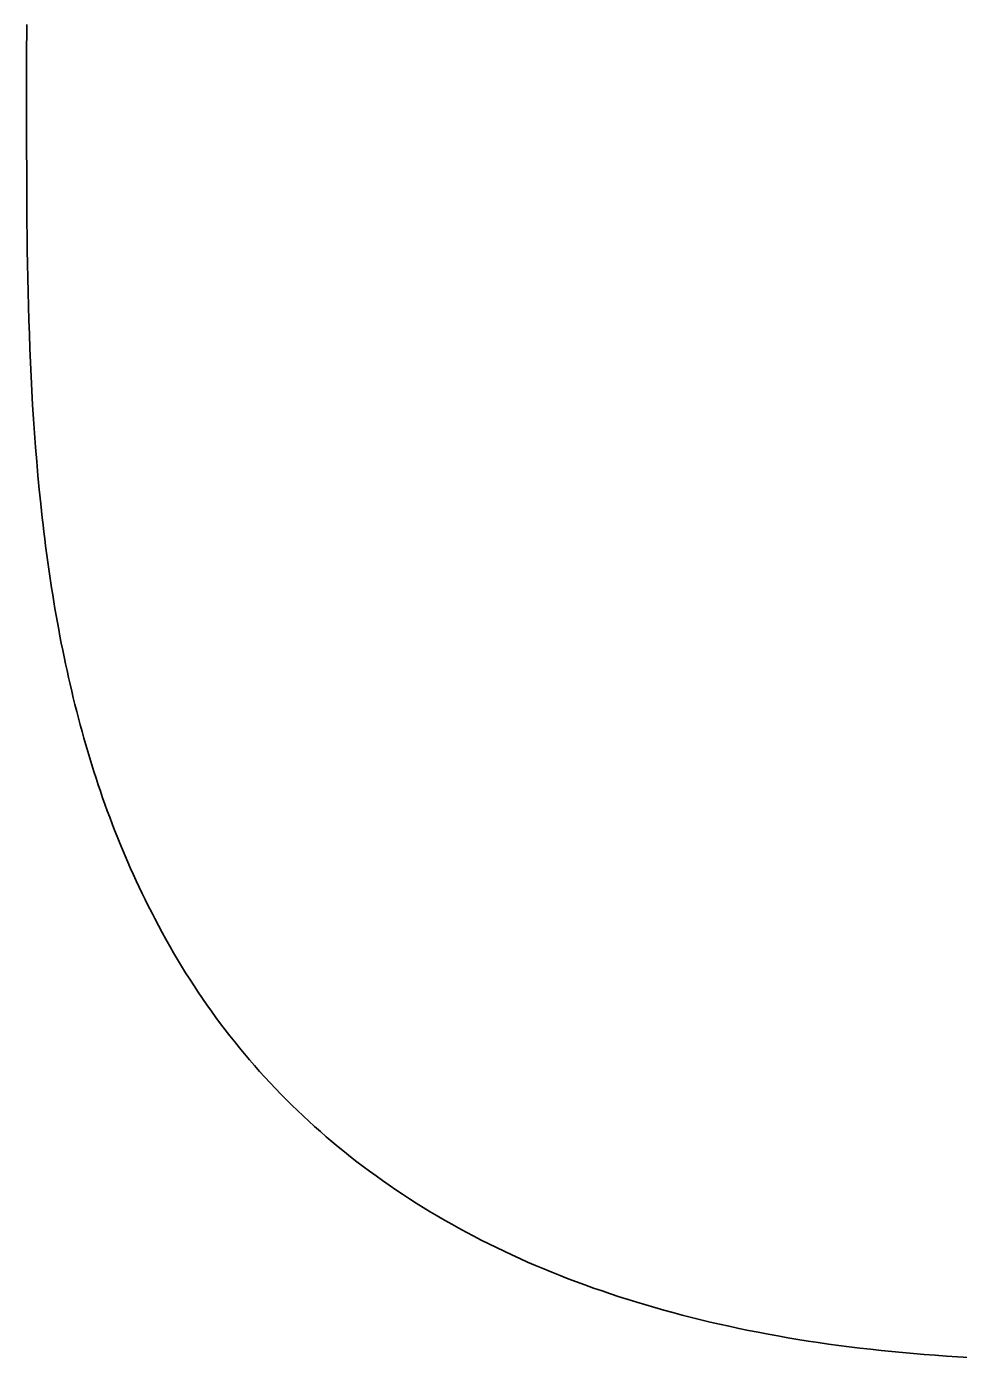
# Model space of a CAD drawing. Extents: x -7.3 to 34, y 0 to 22.
# Drawn here: x 33.1614 to 33.2031, y 3.6575 to 3.7171 of the extents above; entities that cross this region are included whole.
import ezdxf

# ---------------------------------------------------------------- set-up
doc = ezdxf.new("R2010")
doc.units = 0
doc.layers.add('SH_Data', color=7, linetype='Continuous')

msp = doc.modelspace()

# ---------------------------------------------------------------- linework, layer by layer
at = {"layer": 'SH_Data'}
for p, q in [((33.161367, 3.717032), (33.161367, 3.71717)), ((33.161367, 3.716897), (33.161367, 3.717032)), ((33.161366, 3.716388), (33.161367, 3.716511)), ((33.161366, 3.716269), (33.161366, 3.716388)), ((33.161367, 3.716765), (33.161367, 3.716897)), ((33.161367, 3.716636), (33.161367, 3.716765)), ((33.161367, 3.716511), (33.161367, 3.716636)), ((33.161366, 3.716153), (33.161366, 3.716269)), ((33.161366, 3.71604), (33.161366, 3.716153)), ((33.161366, 3.71593), (33.161366, 3.71604)), ((33.161366, 3.715824), (33.161366, 3.71593)), ((33.161366, 3.715721), (33.161366, 3.715824)), ((33.161366, 3.715621), (33.161366, 3.715721)), ((33.161366, 3.715524), (33.161366, 3.715621)), ((33.161366, 3.71543), (33.161366, 3.715524)), ((33.161366, 3.71534), (33.161366, 3.71543)), ((33.161366, 3.715253), (33.161366, 3.71534)), ((33.161366, 3.71517), (33.161366, 3.715253)), ((33.161366, 3.715089), (33.161366, 3.71517)), ((33.161366, 3.715013), (33.161366, 3.715089)), ((33.161366, 3.714939), (33.161366, 3.715013)), ((33.161366, 3.714869), (33.161366, 3.714939)), ((33.161366, 3.714802), (33.161366, 3.714869)), ((33.161366, 3.714739), (33.161366, 3.714802)), ((33.161366, 3.714679), (33.161366, 3.714739)), ((33.161366, 3.714623), (33.161366, 3.714679)), ((33.161366, 3.71457), (33.161366, 3.714623)), ((33.161366, 3.71452), (33.161366, 3.71457)), ((33.161366, 3.714474), (33.161366, 3.71452)), ((33.161366, 3.714432), (33.161366, 3.714474)), ((33.161366, 3.714393), (33.161366, 3.714432)), ((33.161366, 3.714357), (33.161366, 3.714393)), ((33.161366, 3.714325), (33.161366, 3.714357)), ((33.161366, 3.714297), (33.161366, 3.714325)), ((33.161366, 3.714272), (33.161366, 3.714297)), ((33.161366, 3.714251), (33.161366, 3.714272)), ((33.161366, 3.714233), (33.161366, 3.714251)), ((33.161366, 3.71422), (33.161366, 3.714233)), ((33.161366, 3.714209), (33.161366, 3.71422)), ((33.161366, 3.714203), (33.161366, 3.714209)), ((33.161366, 3.7142), (33.161366, 3.714203)), ((33.161366, 3.714198), (33.161366, 3.7142)), ((33.161366, 3.7142), (33.161366, 3.7142)), ((33.161366, 3.714194), (33.161366, 3.714198)), ((33.161366, 3.714184), (33.161366, 3.714194)), ((33.161366, 3.714147), (33.161366, 3.714184)), ((33.161366, 3.713846), (33.161366, 3.714147)), ((33.161365, 3.713241), (33.161366, 3.713846)), ((33.161365, 3.712635), (33.161365, 3.713241)), ((33.161365, 3.712026), (33.161365, 3.712635)), ((33.161366, 3.711414), (33.161365, 3.712026)), ((33.161367, 3.7108), (33.161366, 3.711414)), ((33.161369, 3.710185), (33.161367, 3.7108)), ((33.161371, 3.709567), (33.161369, 3.710185)), ((33.161375, 3.708947), (33.161371, 3.709567)), ((33.16138, 3.708326), (33.161375, 3.708947)), ((33.161387, 3.707702), (33.16138, 3.708326)), ((33.161395, 3.707078), (33.161387, 3.707702)), ((33.161405, 3.706452), (33.161395, 3.707078)), ((33.161417, 3.705825), (33.161405, 3.706452)), ((33.16143, 3.705196), (33.161417, 3.705825)), ((33.161446, 3.704567), (33.16143, 3.705196)), ((33.161465, 3.703937), (33.161446, 3.704567)), ((33.161486, 3.703305), (33.161465, 3.703937)), ((33.161509, 3.702674), (33.161486, 3.703305)), ((33.161536, 3.702041), (33.161509, 3.702674)), ((33.161565, 3.701409), (33.161536, 3.702041)), ((33.161598, 3.700776), (33.161565, 3.701409)), ((33.161634, 3.700143), (33.161598, 3.700776)), ((33.161674, 3.69951), (33.161634, 3.700143)), ((33.161717, 3.698877), (33.161674, 3.69951)), ((33.161764, 3.698244), (33.161717, 3.698877)), ((33.161815, 3.697611), (33.161764, 3.698244)), ((33.16187, 3.696979), (33.161815, 3.697611)), ((33.16193, 3.696348), (33.16187, 3.696979)), ((33.161994, 3.695717), (33.16193, 3.696348)), ((33.162028, 3.695402), (33.161994, 3.695717)), ((33.162063, 3.695087), (33.162028, 3.695402)), ((33.162099, 3.694772), (33.162063, 3.695087)), ((33.162136, 3.694458), (33.162099, 3.694772)), ((33.162175, 3.694143), (33.162136, 3.694458)), ((33.162215, 3.693829), (33.162175, 3.694143)), ((33.162256, 3.693516), (33.162215, 3.693829)), ((33.162298, 3.693203), (33.162256, 3.693516)), ((33.162342, 3.69289), (33.162298, 3.693203)), ((33.162387, 3.692577), (33.162342, 3.69289)), ((33.162434, 3.692265), (33.162387, 3.692577)), ((33.162482, 3.691953), (33.162434, 3.692265)), ((33.162531, 3.691641), (33.162482, 3.691953)), ((33.162582, 3.69133), (33.162531, 3.691641)), ((33.162634, 3.69102), (33.162582, 3.69133)), ((33.162688, 3.690709), (33.162634, 3.69102)), ((33.162743, 3.6904), (33.162688, 3.690709)), ((33.162799, 3.69009), (33.162743, 3.6904)), ((33.162858, 3.689781), (33.162799, 3.69009)), ((33.162917, 3.689473), (33.162858, 3.689781)), ((33.162979, 3.689165), (33.162917, 3.689473)), ((33.163042, 3.688858), (33.162979, 3.689165)), ((33.163106, 3.688551), (33.163042, 3.688858)), ((33.163172, 3.688245), (33.163106, 3.688551)), ((33.16324, 3.687939), (33.163172, 3.688245)), ((33.163309, 3.687634), (33.16324, 3.687939)), ((33.163381, 3.687329), (33.163309, 3.687634)), ((33.163453, 3.687026), (33.163381, 3.687329)), ((33.163528, 3.686722), (33.163453, 3.687026)), ((33.163604, 3.68642), (33.163528, 3.686722)), ((33.163682, 3.686118), (33.163604, 3.68642)), ((33.163762, 3.685816), (33.163682, 3.686118)), ((33.163844, 3.685516), (33.163762, 3.685816)), ((33.163928, 3.685216), (33.163844, 3.685516)), ((33.164013, 3.684917), (33.163928, 3.685216)), ((33.1641, 3.684618), (33.164013, 3.684917)), ((33.164189, 3.684321), (33.1641, 3.684618)), ((33.164281, 3.684024), (33.164189, 3.684321)), ((33.164374, 3.683728), (33.164281, 3.684024)), ((33.164469, 3.683432), (33.164374, 3.683728)), ((33.164566, 3.683138), (33.164469, 3.683432)), ((33.164664, 3.682844), (33.164566, 3.683138)), ((33.164765, 3.682551), (33.164664, 3.682844)), ((33.164868, 3.682259), (33.164765, 3.682551)), ((33.164973, 3.681968), (33.164868, 3.682259)), ((33.165081, 3.681678), (33.164973, 3.681968)), ((33.16519, 3.681389), (33.165081, 3.681678)), ((33.165301, 3.6811), (33.16519, 3.681389)), ((33.165415, 3.680813), (33.165301, 3.6811)), ((33.16553, 3.680526), (33.165415, 3.680813)), ((33.165648, 3.680241), (33.16553, 3.680526)), ((33.165768, 3.679956), (33.165648, 3.680241)), ((33.16589, 3.679673), (33.165768, 3.679956)), ((33.166015, 3.67939), (33.16589, 3.679673)), ((33.166142, 3.679108), (33.166015, 3.67939)), ((33.166271, 3.678828), (33.166142, 3.679108)), ((33.166402, 3.678548), (33.166271, 3.678828)), ((33.166536, 3.67827), (33.166402, 3.678548)), ((33.166672, 3.677993), (33.166536, 3.67827)), ((33.16681, 3.677717), (33.166672, 3.677993)), ((33.166951, 3.677442), (33.16681, 3.677717)), ((33.166986, 3.677373), (33.166951, 3.677442)), ((33.166995, 3.677355), (33.166986, 3.677373)), ((33.167005, 3.677336), (33.166995, 3.677355)), ((33.167025, 3.677296), (33.167005, 3.677336)), ((33.167105, 3.677141), (33.167025, 3.677296)), ((33.167267, 3.67683), (33.167105, 3.677141)), ((33.167432, 3.676522), (33.167267, 3.67683)), ((33.167599, 3.676216), (33.167432, 3.676522)), ((33.16777, 3.675912), (33.167599, 3.676216)), ((33.167943, 3.67561), (33.16777, 3.675912)), ((33.16812, 3.675311), (33.167943, 3.67561)), ((33.168299, 3.675014), (33.16812, 3.675311)), ((33.168481, 3.674719), (33.168299, 3.675014)), ((33.168666, 3.674426), (33.168481, 3.674719)), ((33.168854, 3.674135), (33.168666, 3.674426)), ((33.169045, 3.673846), (33.168854, 3.674135)), ((33.169239, 3.67356), (33.169045, 3.673846)), ((33.169435, 3.673276), (33.169239, 3.67356)), ((33.169635, 3.672994), (33.169435, 3.673276)), ((33.169837, 3.672715), (33.169635, 3.672994)), ((33.170043, 3.672437), (33.169837, 3.672715)), ((33.170251, 3.672162), (33.170043, 3.672437)), ((33.170462, 3.671889), (33.170251, 3.672162)), ((33.170677, 3.671619), (33.170462, 3.671889)), ((33.170894, 3.67135), (33.170677, 3.671619)), ((33.171114, 3.671084), (33.170894, 3.67135)), ((33.171337, 3.670821), (33.171114, 3.671084)), ((33.171563, 3.670559), (33.171337, 3.670821)), ((33.171792, 3.6703), (33.171563, 3.670559)), ((33.172024, 3.670044), (33.171792, 3.6703)), ((33.172259, 3.669789), (33.172024, 3.670044)), ((33.172497, 3.669537), (33.172259, 3.669789)), ((33.172738, 3.669287), (33.172497, 3.669537)), ((33.172982, 3.66904), (33.172738, 3.669287)), ((33.173229, 3.668795), (33.172982, 3.66904)), ((33.173479, 3.668552), (33.173229, 3.668795)), ((33.173732, 3.668312), (33.173479, 3.668552)), ((33.173987, 3.668074), (33.173732, 3.668312)), ((33.174246, 3.667839), (33.173987, 3.668074)), ((33.174508, 3.667606), (33.174246, 3.667839)), ((33.174773, 3.667375), (33.174508, 3.667606)), ((33.175041, 3.667147), (33.174773, 3.667375)), ((33.175312, 3.666921), (33.175041, 3.667147)), ((33.175586, 3.666697), (33.175312, 3.666921)), ((33.175863, 3.666476), (33.175586, 3.666697)), ((33.176143, 3.666258), (33.175863, 3.666476)), ((33.176426, 3.666042), (33.176143, 3.666258)), ((33.176712, 3.665828), (33.176426, 3.666042)), ((33.177001, 3.665617), (33.176712, 3.665828)), ((33.177293, 3.665408), (33.177001, 3.665617)), ((33.177588, 3.665202), (33.177293, 3.665408)), ((33.177887, 3.664998), (33.177588, 3.665202)), ((33.178188, 3.664797), (33.177887, 3.664998)), ((33.178493, 3.664598), (33.178188, 3.664797)), ((33.1788, 3.664402), (33.178493, 3.664598)), ((33.179111, 3.664209), (33.1788, 3.664402)), ((33.179424, 3.664017), (33.179111, 3.664209)), ((33.179741, 3.663829), (33.179424, 3.664017)), ((33.180061, 3.663643), (33.179741, 3.663829)), ((33.180384, 3.663459), (33.180061, 3.663643)), ((33.18071, 3.663278), (33.180384, 3.663459)), ((33.181039, 3.6631), (33.18071, 3.663278)), ((33.181371, 3.662924), (33.181039, 3.6631)), ((33.181706, 3.662751), (33.181371, 3.662924)), ((33.182044, 3.66258), (33.181706, 3.662751)), ((33.182386, 3.662412), (33.182044, 3.66258)), ((33.182731, 3.662247), (33.182386, 3.662412)), ((33.183078, 3.662084), (33.182731, 3.662247)), ((33.183429, 3.661924), (33.183078, 3.662084)), ((33.183783, 3.661766), (33.183429, 3.661924)), ((33.18414, 3.661611), (33.183783, 3.661766)), ((33.184501, 3.661459), (33.18414, 3.661611)), ((33.184864, 3.661309), (33.184501, 3.661459)), ((33.185231, 3.661163), (33.184864, 3.661309)), ((33.1856, 3.661018), (33.185231, 3.661163)), ((33.185973, 3.660877), (33.1856, 3.661018)), ((33.186349, 3.660738), (33.185973, 3.660877)), ((33.186728, 3.660601), (33.186349, 3.660738)), ((33.187111, 3.660468), (33.186728, 3.660601)), ((33.187496, 3.660337), (33.187111, 3.660468)), ((33.187885, 3.660209), (33.187496, 3.660337)), ((33.188277, 3.660084), (33.187885, 3.660209)), ((33.188672, 3.659961), (33.188277, 3.660084)), ((33.18907, 3.659841), (33.188672, 3.659961)), ((33.189472, 3.659724), (33.18907, 3.659841)), ((33.189876, 3.659609), (33.189472, 3.659724)), ((33.190284, 3.659498), (33.189876, 3.659609)), ((33.190695, 3.659389), (33.190284, 3.659498)), ((33.191109, 3.659283), (33.190695, 3.659389)), ((33.191527, 3.659179), (33.191109, 3.659283)), ((33.191947, 3.659079), (33.191527, 3.659179)), ((33.192371, 3.658981), (33.191947, 3.659079)), ((33.192798, 3.658886), (33.192371, 3.658981)), ((33.193229, 3.658794), (33.192798, 3.658886)), ((33.193662, 3.658705), (33.193229, 3.658794)), ((33.194099, 3.658618), (33.193662, 3.658705)), ((33.194539, 3.658535), (33.194099, 3.658618)), ((33.194982, 3.658454), (33.194539, 3.658535)), ((33.195429, 3.658376), (33.194982, 3.658454)), ((33.195879, 3.658301), (33.195429, 3.658376)), ((33.196332, 3.658229), (33.195879, 3.658301)), ((33.196788, 3.658159), (33.196332, 3.658229)), ((33.197248, 3.658093), (33.196788, 3.658159)), ((33.197711, 3.658029), (33.197248, 3.658093)), ((33.198177, 3.657969), (33.197711, 3.658029)), ((33.198646, 3.657911), (33.198177, 3.657969)), ((33.199119, 3.657856), (33.198646, 3.657911)), ((33.199595, 3.657804), (33.199119, 3.657856)), ((33.200074, 3.657755), (33.199595, 3.657804)), ((33.200557, 3.657709), (33.200074, 3.657755)), ((33.201042, 3.657666), (33.200557, 3.657709)), ((33.201532, 3.657626), (33.201042, 3.657666)), ((33.202024, 3.657589), (33.201532, 3.657626)), ((33.20252, 3.657555), (33.202024, 3.657589)), ((33.203019, 3.657524), (33.20252, 3.657555)), ((33.203521, 3.657495), (33.203019, 3.657524))]:
    msp.add_line(p, q, dxfattribs=at)
msp.add_lwpolyline([(33.203521, 3.657495), (33.203019, 3.657524), (33.20252, 3.657555), (33.202024, 3.657589), (33.201532, 3.657626), (33.201042, 3.657666), (33.200557, 3.657709), (33.200074, 3.657755), (33.199595, 3.657804), (33.199119, 3.657856), (33.198646, 3.657911), (33.198177, 3.657969), (33.197711, 3.658029), (33.197248, 3.658093), (33.196788, 3.658159), (33.196332, 3.658229), (33.195879, 3.658301), (33.195429, 3.658376), (33.194982, 3.658454), (33.194539, 3.658535), (33.194099, 3.658618), (33.193662, 3.658705), (33.193229, 3.658794), (33.192798, 3.658886), (33.192371, 3.658981), (33.191947, 3.659079), (33.191527, 3.659179), (33.191109, 3.659283), (33.190695, 3.659389), (33.190284, 3.659498), (33.189876, 3.659609), (33.189472, 3.659724), (33.18907, 3.659841), (33.188672, 3.659961), (33.188277, 3.660084), (33.187885, 3.660209), (33.187496, 3.660337), (33.187111, 3.660468), (33.186728, 3.660601), (33.186349, 3.660738), (33.185973, 3.660877), (33.1856, 3.661018), (33.185231, 3.661163), (33.184864, 3.661309), (33.184501, 3.661459), (33.18414, 3.661611), (33.183783, 3.661766), (33.183429, 3.661924), (33.183078, 3.662084), (33.182731, 3.662247), (33.182386, 3.662412), (33.182044, 3.66258), (33.181706, 3.662751), (33.181371, 3.662924), (33.181039, 3.6631), (33.18071, 3.663278), (33.180384, 3.663459), (33.180061, 3.663643), (33.179741, 3.663829), (33.179424, 3.664017), (33.179111, 3.664209), (33.1788, 3.664402), (33.178493, 3.664598), (33.178188, 3.664797), (33.177887, 3.664998), (33.177588, 3.665202), (33.177293, 3.665408), (33.177001, 3.665617), (33.176712, 3.665828), (33.176426, 3.666042), (33.176143, 3.666258), (33.175863, 3.666476), (33.175586, 3.666697), (33.175312, 3.666921), (33.175041, 3.667147), (33.174773, 3.667375), (33.174508, 3.667606), (33.174246, 3.667839), (33.173987, 3.668074), (33.173732, 3.668312), (33.173479, 3.668552), (33.173229, 3.668795), (33.172982, 3.66904), (33.172738, 3.669287), (33.172497, 3.669537), (33.172259, 3.669789), (33.172024, 3.670044), (33.171792, 3.6703), (33.171563, 3.670559), (33.171337, 3.670821), (33.171114, 3.671084), (33.170894, 3.67135), (33.170677, 3.671619), (33.170462, 3.671889), (33.170251, 3.672162), (33.170043, 3.672437), (33.169837, 3.672715), (33.169635, 3.672994), (33.169435, 3.673276), (33.169239, 3.67356), (33.169045, 3.673846), (33.168854, 3.674135), (33.168666, 3.674426), (33.168481, 3.674719), (33.168299, 3.675014), (33.16812, 3.675311), (33.167943, 3.67561), (33.16777, 3.675912), (33.167599, 3.676216), (33.167432, 3.676522), (33.167267, 3.67683), (33.167105, 3.677141), (33.167025, 3.677296), (33.167005, 3.677336), (33.166995, 3.677355), (33.166986, 3.677373), (33.166951, 3.677442), (33.16681, 3.677717), (33.166672, 3.677993), (33.166536, 3.67827), (33.166402, 3.678548), (33.166271, 3.678828), (33.166142, 3.679108), (33.166015, 3.67939), (33.16589, 3.679673), (33.165768, 3.679956), (33.165648, 3.680241), (33.16553, 3.680526), (33.165415, 3.680813), (33.165301, 3.6811), (33.16519, 3.681389), (33.165081, 3.681678), (33.164973, 3.681968), (33.164868, 3.682259), (33.164765, 3.682551), (33.164664, 3.682844), (33.164566, 3.683138), (33.164469, 3.683432), (33.164374, 3.683728), (33.164281, 3.684024), (33.164189, 3.684321), (33.1641, 3.684618), (33.164013, 3.684917), (33.163928, 3.685216), (33.163844, 3.685516), (33.163762, 3.685816), (33.163682, 3.686118), (33.163604, 3.68642), (33.163528, 3.686722), (33.163453, 3.687026), (33.163381, 3.687329), (33.163309, 3.687634), (33.16324, 3.687939), (33.163172, 3.688245), (33.163106, 3.688551), (33.163042, 3.688858), (33.162979, 3.689165), (33.162917, 3.689473), (33.162858, 3.689781), (33.162799, 3.69009), (33.162743, 3.6904), (33.162688, 3.690709), (33.162634, 3.69102), (33.162582, 3.69133), (33.162531, 3.691641), (33.162482, 3.691953), (33.162434, 3.692265), (33.162387, 3.692577), (33.162342, 3.69289), (33.162298, 3.693203), (33.162256, 3.693516), (33.162215, 3.693829), (33.162175, 3.694143), (33.162136, 3.694458), (33.162099, 3.694772), (33.162063, 3.695087), (33.162028, 3.695402), (33.161994, 3.695717), (33.16193, 3.696348), (33.16187, 3.696979), (33.161815, 3.697611), (33.161764, 3.698244), (33.161717, 3.698877), (33.161674, 3.69951), (33.161634, 3.700143), (33.161598, 3.700776), (33.161565, 3.701409), (33.161536, 3.702041), (33.161509, 3.702674), (33.161486, 3.703305), (33.161465, 3.703937), (33.161446, 3.704567), (33.16143, 3.705196), (33.161417, 3.705825), (33.161405, 3.706452), (33.161395, 3.707078), (33.161387, 3.707702), (33.16138, 3.708326), (33.161375, 3.708947), (33.161371, 3.709567), (33.161369, 3.710185), (33.161367, 3.7108), (33.161366, 3.711414), (33.161365, 3.712026), (33.161365, 3.712635), (33.161365, 3.713241), (33.161366, 3.713846), (33.161366, 3.714147), (33.161366, 3.714184), (33.161366, 3.714194), (33.161366, 3.714198), (33.161366, 3.7142), (33.161366, 3.7142), (33.161366, 3.7142), (33.161366, 3.714203), (33.161366, 3.714209), (33.161366, 3.71422), (33.161366, 3.714233), (33.161366, 3.714251), (33.161366, 3.714272), (33.161366, 3.714297), (33.161366, 3.714325), (33.161366, 3.714357), (33.161366, 3.714393), (33.161366, 3.714432), (33.161366, 3.714474), (33.161366, 3.71452), (33.161366, 3.71457), (33.161366, 3.714623), (33.161366, 3.714679), (33.161366, 3.714739), (33.161366, 3.714802), (33.161366, 3.714869), (33.161366, 3.714939), (33.161366, 3.715013), (33.161366, 3.715089), (33.161366, 3.71517), (33.161366, 3.715253), (33.161366, 3.71534), (33.161366, 3.71543), (33.161366, 3.715524), (33.161366, 3.715621), (33.161366, 3.715721), (33.161366, 3.715824), (33.161366, 3.71593), (33.161366, 3.71604), (33.161366, 3.716153), (33.161366, 3.716269), (33.161366, 3.716388), (33.161367, 3.716511), (33.161367, 3.716636), (33.161367, 3.716765), (33.161367, 3.716897), (33.161367, 3.717032), (33.161367, 3.71717)], dxfattribs=at)

doc.saveas('drawing.dxf')
